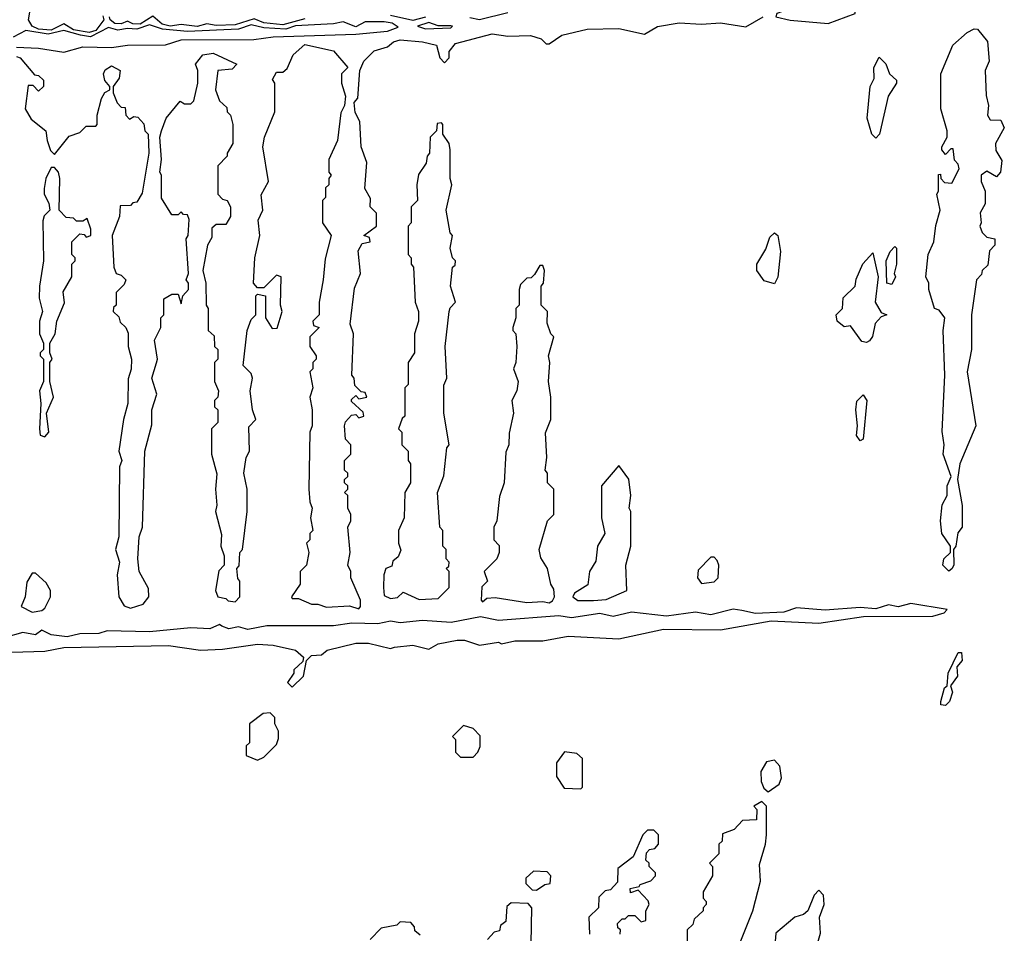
# Model space of a CAD drawing. Extents: x 2737310 to 2869991, y 870230 to 1012730.
# Tile 257 of 479: x 2766865 to 2769970, y 941844 to 944726. Entities that reach past the tile are written whole.
import ezdxf

# ---------------------------------------------------------------- set-up
doc = ezdxf.new("R2010")
doc.units = 0

msp = doc.modelspace()

# ---------------------------------------------------------------- linework, layer by layer
at = {"layer": '0CON02XD'}
for points in [[(2767085, 944685.3), (2767035, 944694.1), (2767005, 944713.1), (2766965, 944692.4), (2766925, 944696), (2766904.3, 944705), (2766893.3, 944725), (2766913.3, 944845)], [(2769415, 944713.8), (2769500, 944745), (2769500, 944755), (2769475, 944759.2), (2769385, 944763.1), (2769355, 944755.5), (2769285, 944756.4), (2769252.5, 944745), (2769250, 944735), (2769295, 944724.3), (2769415, 944713.8)], [(2767127.5, 944737.5), (2767130.8, 944725), (2767105, 944691.6), (2767085, 944685.3)], [(2767765, 944728.1), (2767695, 944709.7), (2767635, 944715.3), (2767605, 944728.1), (2767545, 944709.5), (2767485, 944707.1), (2767455, 944712.5), (2767425, 944704.7), (2767375, 944710.4), (2767340, 944705), (2767315, 944712.1), (2767285, 944736.7), (2767245, 944711.3), (2767222.6, 944712.6), (2767205, 944721.2), (2767185, 944712.5), (2767165, 944713.5), (2767151.2, 944725), (2767148.8, 944735)], [(2767297, 943643), (2767300, 943655), (2767290, 943715), (2767310, 943755), (2767310, 943785), (2767320, 943795), (2767320, 943845), (2767345, 943860), (2767365, 943860), (2767375, 943830), (2767380, 943855), (2767397.5, 943875), (2767397.5, 943895), (2767390, 943905), (2767397.5, 943925), (2767390, 944035), (2767396.7, 944045), (2767400, 944095), (2767395, 944110), (2767381.7, 944111.7), (2767375, 944120), (2767365, 944110), (2767345, 944110), (2767313, 944163), (2767312.5, 944235), (2767307.5, 944245), (2767312.5, 944285), (2767307.5, 944355), (2767312.5, 944375), (2767327.5, 944415), (2767371.7, 944468.3), (2767385, 944460), (2767405, 944460), (2767415, 944470), (2767426.7, 944525), (2767426.7, 944565), (2767420, 944585), (2767442.5, 944615), (2767475, 944620), (2767550, 944585), (2767535, 944570), (2767490, 944565), (2767483.3, 944505), (2767495, 944470), (2767518.3, 944448.3), (2767520, 944435), (2767530, 944425), (2767537.5, 944395), (2767537.5, 944335), (2767520, 944305), (2767520, 944295), (2767490, 944265), (2767490, 944175), (2767505, 944160), (2767520, 944155), (2767530, 944135), (2767530, 944105), (2767515, 944080), (2767485, 944080), (2767471.7, 944068.3), (2767471.7, 944038.3), (2767457.5, 944015), (2767442.5, 943935), (2767452.5, 943895), (2767453.3, 943825), (2767460, 943815), (2767460, 943745), (2767478.3, 943728.3), (2767480, 943695), (2767490, 943685), (2767490, 943655), (2767480, 943645), (2767480, 943585), (2767492.5, 943555), (2767490, 943535), (2767480, 943525), (2767480, 943505), (2767490, 943495), (2767490, 943455), (2767470, 943435), (2767470, 943355), (2767487, 943293), (2767482.5, 943245), (2767487.5, 943195), (2767482.5, 943175), (2767501.7, 943101.7), (2767500, 943065), (2767510, 943035), (2767510, 943005), (2767493, 942987), (2767482.5, 942925), (2767490, 942905), (2767515, 942900), (2767523, 942893), (2767545, 942890), (2767560, 942905), (2767560, 942955), (2767553, 942963), (2767550, 942995), (2767557, 943003), (2767560, 943045), (2767567.5, 943055), (2767582.5, 943175), (2767582.5, 943245), (2767572.5, 943295), (2767580, 943345), (2767590, 943365), (2767588.3, 943441.7), (2767610, 943465), (2767600, 943495), (2767592.5, 943555), (2767600, 943595), (2767595, 943610), (2767570, 943635), (2767582.5, 943745), (2767595, 943780), (2767610, 943795), (2767610, 943855), (2767615, 943860), (2767640, 943855), (2767640, 943785), (2767661.7, 943751.7), (2767677, 943753), (2767692.5, 943805), (2767687.5, 943825), (2767690, 943915), (2767675, 943920), (2767635, 943880), (2767615, 943880), (2767602.5, 943895), (2767606.7, 943975), (2767622.5, 944045), (2767617, 944093), (2767632.5, 944125), (2767627, 944173), (2767650, 944215), (2767632.5, 944325), (2767637.5, 944355), (2767670, 944435), (2767670, 944525), (2767663, 944537), (2767675, 944560), (2767695, 944560), (2767708.3, 944571.7), (2767727.5, 944615), (2767765, 944647.5), (2767855, 944627.5), (2767900, 944575), (2767880, 944555), (2767880, 944525), (2767892.5, 944485), (2767890, 944455), (2767878.3, 944431.7), (2767867.5, 944345), (2767840, 944285), (2767840, 944245), (2767847.5, 944235), (2767840, 944225), (2767840, 944205), (2767830, 944195), (2767830, 944165), (2767820, 944155), (2767820, 944085), (2767847.5, 944045), (2767828.3, 943971.7), (2767822.5, 943905), (2767810, 943835), (2767810, 943795), (2767790, 943775), (2767791.7, 943761.7), (2767810, 943755), (2767780, 943725), (2767780, 943695), (2767800, 943665), (2767800, 943655), (2767790, 943645), (2767790, 943625), (2767780, 943615), (2767790, 943565), (2767780, 943535), (2767787.5, 943495), (2767787.5, 943445), (2767780, 943425), (2767777.5, 943245), (2767780, 943205), (2767787.5, 943185), (2767782.5, 943155), (2767790, 943115), (2767780, 943105), (2767780, 943085), (2767770, 943075), (2767777.5, 943045), (2767770, 943005), (2767750, 942985), (2767750, 942945), (2767722.5, 942905), (2767725, 942900), (2767745, 942900), (2767785, 942882.5), (2767805, 942882.5), (2767832.3, 942872.3), (2767905, 942877.5), (2767935, 942867.5), (2767940, 942875), (2767940, 942895), (2767910, 942965), (2767910, 942985), (2767900, 943005), (2767907.5, 943045), (2767900, 943125), (2767910, 943145), (2767910, 943165), (2767900, 943185), (2767900, 943225), (2767890, 943235), (2767900, 943245), (2767900, 943255), (2767890, 943265), (2767890, 943275), (2767900, 943285), (2767900, 943295), (2767890, 943305), (2767890, 943335), (2767910, 943355), (2767910, 943385), (2767893, 943403), (2767890, 943445), (2767893, 943457), (2767911.7, 943478.3), (2767925, 943480), (2767935, 943470), (2767950, 943475), (2767948.3, 943488.3), (2767911.7, 943521.7), (2767911.7, 943528.3), (2767925, 943540), (2767935, 943530), (2767960, 943535), (2767955, 943550), (2767941.7, 943551.7), (2767921.7, 943571.7), (2767920, 943595), (2767912.5, 943605), (2767917.5, 943735), (2767907.5, 943765), (2767920.7, 943879.3), (2767940, 943925), (2767933, 943997), (2767945, 944020), (2767970, 944025), (2767968.3, 944038.3), (2767950, 944045), (2767990, 944075), (2767990, 944115), (2767970, 944135), (2767971.7, 944161.7), (2767953.6, 944193.6), (2767960, 944275), (2767942.5, 944325), (2767937.5, 944405), (2767923, 944433), (2767920, 944465), (2767931.7, 944478.3), (2767937.5, 944565), (2767950, 944595), (2767983, 944627), (2768025, 944640), (2768044.4, 944655.6), (2768065, 944661.9), (2768135.9, 944655.9), (2768180, 944645), (2768190, 944605), (2768205, 944590), (2768220, 944605), (2768220, 944625), (2768239.3, 944650.7), (2768355, 944680.8), (2768405, 944673.8), (2768476.1, 944676.1), (2768510, 944665), (2768525, 944650), (2768535, 944650), (2768575, 944676.7), (2768655, 944696), (2768755, 944698), (2768835, 944680), (2768876.1, 944703.9), (2768945, 944716.2), (2769015, 944711.4), (2769075, 944716), (2769155, 944703.3), (2769210, 944735)], [(2768145, 944734), (2768105, 944722.7), (2768035, 944739.4)], [(2768405, 944747.8), (2768315, 944725.3), (2768285, 944731.8)], [(2767005, 944623.3), (2767065, 944640), (2767155, 944638), (2767205, 944645.8), (2767325, 944646.7), (2767375, 944662), (2767603.6, 944663.6), (2767665, 944672), (2767925, 944680), (2768025, 944690), (2768058.3, 944701.7), (2768040, 944715), (2768015, 944719.2), (2767955, 944718.6), (2767925, 944703.3), (2767885, 944719.4), (2767855, 944712.5), (2767735, 944706), (2767705, 944695.5), (2767635, 944700), (2767595, 944709.5), (2767555, 944695.5), (2767395, 944688.9), (2767315.9, 944695.9), (2767275, 944710), (2767235, 944695.4), (2767205, 944698.2), (2767175, 944692.2), (2767145, 944700.6), (2767088.2, 944671.8), (2767057.1, 944677.1), (2767005, 944691.8), (2766955, 944679.6), (2766885, 944691.9), (2766845, 944671.1)], [(2768145, 944696.7), (2768225, 944700), (2768230, 944705), (2768225, 944706.7), (2768185, 944706.7), (2768155, 944717.1), (2768120, 944705), (2768145, 944696.7)], [(2769795, 942986.7), (2769776, 943005), (2769778.8, 943025), (2769800, 943045), (2769800, 943065), (2769772.5, 943105), (2769768.8, 943145), (2769773.9, 943196.1), (2769790, 943225), (2769790, 943255), (2769802.5, 943285), (2769777.5, 943355), (2769780, 943385), (2769773.6, 943426.4), (2769782.5, 943605), (2769777.5, 943745), (2769782.5, 943785), (2769765, 943810), (2769750, 943815), (2769732.5, 943875), (2769732.5, 943895), (2769722.5, 943915), (2769730, 943985), (2769747.5, 944025), (2769753.6, 944076.4), (2769767.5, 944125), (2769757.5, 944175), (2769762.5, 944185), (2769763, 944237), (2769768.3, 944238.3), (2769770, 944225), (2769781.7, 944211.7), (2769805, 944210), (2769827.5, 944255), (2769825, 944270), (2769813, 944283), (2769808.3, 944318.3), (2769801.7, 944318.3), (2769785, 944300), (2769772.5, 944315), (2769772.5, 944325), (2769790, 944355), (2769790, 944375), (2769770, 944445), (2769770, 944555), (2769807.5, 944645), (2769852.5, 944685), (2769875, 944696.7), (2769885.9, 944695.9), (2769917, 944657), (2769922.5, 944595), (2769910, 944565), (2769913, 944487), (2769920, 944455), (2769917.5, 944425), (2769925, 944410), (2769959.3, 944409.3), (2769970, 944385), (2769942.5, 944335), (2769943, 944313), (2769961.7, 944281.7), (2769957.5, 944245), (2769945, 944230), (2769915, 944247.5), (2769897.5, 944235), (2769897.5, 944215), (2769910, 944185), (2769910, 944145), (2769893.6, 944116.4), (2769897.5, 944085), (2769893.3, 944075), (2769900, 944055), (2769915, 944040), (2769940, 944035), (2769940, 944015), (2769923, 943997), (2769918.3, 943951.7), (2769900, 943935), (2769898.3, 943921.7), (2769882.5, 943905), (2769866.7, 943795), (2769866.7, 943685), (2769853.3, 943615), (2769880, 943445), (2769830, 943325), (2769822.5, 943275), (2769837, 943193), (2769837.5, 943125), (2769823, 943107), (2769817.5, 943065), (2769810, 943055), (2769811.2, 943005), (2769805, 942993.3), (2769795, 942986.7)], [(2766855, 944639.2), (2766925, 944636), (2767005, 944623.3)], [(2766855, 944609.2), (2766866.7, 944605), (2766911.7, 944551.7), (2766925, 944550), (2766940, 944535), (2766940, 944515), (2766925, 944500), (2766908.3, 944518.3), (2766891.7, 944518.3), (2766882.5, 944445), (2766901.7, 944411.7), (2766947.5, 944375), (2766952.5, 944345), (2766963, 944313), (2766975, 944300), (2767021.7, 944358.3), (2767055, 944370), (2767075, 944390), (2767105, 944390), (2767110, 944395), (2767110, 944425), (2767123, 944477), (2767133.6, 944496.4), (2767150, 944505), (2767150, 944515), (2767133.6, 944533.6), (2767130, 944555), (2767135, 944567.5), (2767155, 944580), (2767182.5, 944565), (2767178.8, 944541.2), (2767160, 944515), (2767160, 944495), (2767173, 944463), (2767185, 944450), (2767198.3, 944448.3), (2767200, 944425), (2767211.7, 944411.7), (2767225, 944420), (2767238.3, 944418.3), (2767257, 944397), (2767260, 944375), (2767270, 944365), (2767272.5, 944305), (2767251.7, 944178.3), (2767235, 944150), (2767221.7, 944148.3), (2767215, 944140), (2767181.7, 944138.3), (2767180, 944105), (2767157.5, 944045), (2767162.5, 943945), (2767170, 943925), (2767185, 943920), (2767200, 943905), (2767195, 943890), (2767170, 943865), (2767170, 943825), (2767161.7, 943818.3), (2767160, 943805), (2767178.3, 943788.3), (2767181.7, 943771.7), (2767200, 943755), (2767207, 943737), (2767207.5, 943695), (2767217.5, 943655), (2767216.4, 943623.6), (2767207, 943593), (2767206.7, 943515), (2767192.5, 943465), (2767177.5, 943365), (2767187.5, 943335), (2767180, 943315), (2767177.5, 943095), (2767167.5, 943055), (2767180, 943015), (2767172.5, 942975), (2767177.5, 942905), (2767195, 942877.5), (2767215, 942870), (2767255, 942882.5), (2767272.5, 942905), (2767271.7, 942931.7), (2767242.5, 942985), (2767237.5, 943025), (2767242.5, 943095), (2767252.5, 943125), (2767260, 943365), (2767281.7, 943448.3), (2767282.5, 943495), (2767297.5, 943545), (2767282.5, 943595), (2767297, 943643)], [(2769565, 944352.5), (2769552.5, 944365), (2769537.5, 944415), (2769546.7, 944515), (2769559.3, 944540.7), (2769558.8, 944575), (2769575, 944607.5), (2769596.1, 944586.1), (2769607.5, 944555), (2769630, 944535), (2769630, 944525), (2769603.3, 944485), (2769576.7, 944365), (2769565, 944352.5)], [(2768125, 942897.5), (2768185, 942900), (2768220, 942935), (2768220, 942985), (2768210, 942995), (2768218.3, 943001.7), (2768220, 943015), (2768210, 943025), (2768210, 943055), (2768200, 943065), (2768200, 943115), (2768190, 943125), (2768183.3, 943235), (2768203, 943287), (2768212.5, 943375), (2768220, 943385), (2768202.5, 943485), (2768203, 943573), (2768212.5, 943595), (2768207.5, 943695), (2768220, 943805), (2768223, 943817), (2768240, 943835), (2768223.3, 943885), (2768230, 943945), (2768238.3, 943951.7), (2768240, 943965), (2768230, 943975), (2768222.5, 944005), (2768230, 944045), (2768223, 944053), (2768210, 944125), (2768227.5, 944205), (2768222.5, 944225), (2768222.5, 944315), (2768220, 944335), (2768200, 944365), (2768200, 944395), (2768195, 944400), (2768181.7, 944398.3), (2768180, 944375), (2768160, 944355), (2768157.5, 944305), (2768150, 944295), (2768147, 944273), (2768123, 944237), (2768117.5, 944205), (2768120, 944155), (2768100, 944135), (2768100, 944085), (2768090, 944075), (2768090, 943985), (2768100, 943975), (2768100, 943955), (2768107.5, 943945), (2768112.5, 943835), (2768122.5, 943805), (2768122.5, 943775), (2768110, 943735), (2768110, 943675), (2768090, 943645), (2768090, 943575), (2768080, 943565), (2768080, 943475), (2768071.7, 943468.3), (2768060, 943435), (2768070, 943425), (2768070, 943385), (2768090, 943365), (2768090, 943335), (2768097.5, 943325), (2768097.5, 943265), (2768080, 943235), (2768077.5, 943155), (2768060, 943115), (2768060, 943075), (2768067, 943053), (2768058.3, 943031.7), (2768041.7, 943018.3), (2768038.3, 943001.7), (2768020, 942995), (2768013.3, 942975), (2768012.5, 942935), (2768015, 942910), (2768035, 942900), (2768057, 942903), (2768075, 942920), (2768125, 942897.5)], [(2766945, 943410), (2766957.5, 943425), (2766950, 943485), (2766972.5, 943535), (2766960, 943585), (2766960, 943645), (2766967.5, 943655), (2766960, 943675), (2766960, 943705), (2766977.5, 943735), (2766982.5, 943775), (2767007, 943833), (2767003, 943867), (2767030, 943915), (2767030, 943955), (2767040, 943965), (2767040, 943975), (2767030, 943985), (2767030, 944025), (2767055, 944050), (2767068.3, 944048.3), (2767075, 944040), (2767090, 944045), (2767090, 944065), (2767078.3, 944098.3), (2767065, 944090), (2767045, 944090), (2767035, 944100), (2767011.7, 944101.7), (2766990, 944125), (2766992.5, 944225), (2766987.5, 944245), (2766975, 944260), (2766965, 944260), (2766947.5, 944225), (2766943, 944193), (2766942.5, 944175), (2766957, 944147), (2766960, 944125), (2766943, 944107), (2766938.3, 944091.7), (2766940, 943965), (2766927.5, 943885), (2766927, 943847), (2766937.5, 943805), (2766927.5, 943775), (2766927.5, 943735), (2766940, 943705), (2766940, 943685), (2766930, 943675), (2766930, 943665), (2766940, 943655), (2766940, 943585), (2766927.5, 943555), (2766932.5, 943515), (2766927.5, 943435), (2766930, 943415), (2766945, 943410)], [(2769245, 943892.5), (2769212.5, 943902.5), (2769190, 943935), (2769190, 943955), (2769217.7, 944002.3), (2769230.3, 944039.7), (2769245, 944053.3), (2769256, 944045), (2769263.8, 943995), (2769256.1, 943913.9), (2769245, 943892.5)], [(2769535, 943707.5), (2769520.7, 943710.7), (2769485, 943760), (2769465, 943757.5), (2769442.5, 943775), (2769440, 943795), (2769460, 943815), (2769461.7, 943848.3), (2769500, 943885), (2769503, 943907), (2769523.9, 943956.1), (2769555, 943990), (2769572.5, 943915), (2769563.3, 943835), (2769581.7, 943801.7), (2769600, 943795), (2769581.7, 943788.3), (2769563, 943767), (2769553.9, 943726.1), (2769545, 943712.5), (2769535, 943707.5)], [(2769615, 943890), (2769600, 943895), (2769597.5, 943965), (2769610, 943995), (2769625, 944010), (2769630, 944005), (2769630, 943955), (2769622.5, 943925), (2769626.7, 943915), (2769615, 943890)], [(2768535, 942886.7), (2768545, 942893.3), (2768551.2, 942905), (2768549.3, 942929.3), (2768540, 942945), (2768530, 942995), (2768508.3, 943028.3), (2768503.3, 943055), (2768530, 943145), (2768550, 943165), (2768550, 943245), (2768530, 943265), (2768530, 943295), (2768522.5, 943305), (2768527.5, 943345), (2768523, 943423), (2768540, 943465), (2768540, 943535), (2768532.5, 943585), (2768537.5, 943645), (2768532.5, 943665), (2768550, 943725), (2768540, 943735), (2768528.3, 943768.3), (2768530, 943805), (2768510, 943825), (2768510, 943885), (2768517.5, 943895), (2768520, 943935), (2768515, 943950), (2768505, 943950), (2768488.3, 943921.7), (2768478.3, 943911.7), (2768465, 943910), (2768445, 943890), (2768440, 943875), (2768440, 943825), (2768430, 943815), (2768430, 943785), (2768420, 943755), (2768420, 943745), (2768430, 943735), (2768432.5, 943695), (2768430, 943645), (2768422.5, 943625), (2768437.5, 943585), (2768432.5, 943555), (2768417.5, 943525), (2768422.5, 943485), (2768408.3, 943421.7), (2768407.5, 943385), (2768398.3, 943361.7), (2768392.5, 943265), (2768378.3, 943221.7), (2768370, 943145), (2768360, 943125), (2768360, 943085), (2768377, 943067), (2768377.5, 943045), (2768370, 943025), (2768330, 942985), (2768340, 942955), (2768323, 942937), (2768320, 942895), (2768325, 942890), (2768338.3, 942901.7), (2768365, 942903.3), (2768465, 942888), (2768515, 942891.2), (2768535, 942886.7)], [(2769515, 943397.5), (2769503.9, 943413.9), (2769507.5, 943445), (2769502, 943495), (2769505, 943522.5), (2769525, 943542.5), (2769536.2, 943525), (2769525, 943402.5), (2769515, 943397.5)], [(2768675, 942894.3), (2768715, 942896.7), (2768780, 942925), (2768776.7, 943005), (2768792.5, 943065), (2768792.5, 943175), (2768787.5, 943185), (2768792.5, 943225), (2768786.4, 943276.4), (2768755, 943320), (2768700, 943255), (2768700, 943155), (2768710, 943105), (2768687.5, 943065), (2768681.7, 943018.3), (2768662.5, 942985), (2768657, 942943), (2768615, 942917.5), (2768610, 942905), (2768625, 942894.3), (2768675, 942894.3)], [(2769015, 942947.5), (2769055, 942952.5), (2769067.5, 942965), (2769070, 943005), (2769065, 943020), (2769055, 943030), (2769045, 943030), (2769005, 942990), (2769002.5, 942965), (2769015, 942947.5)], [(2766905, 942857.5), (2766935, 942862.5), (2766945, 942870), (2766962.5, 942905), (2766962.5, 942925), (2766949.3, 942949.3), (2766915, 942980), (2766905, 942980), (2766888.3, 942951.7), (2766882.5, 942905), (2766870, 942875), (2766905, 942857.5)], [(2766665, 942726), (2766945, 942733.8), (2767005, 942746), (2767335, 942752), (2767435, 942736.7), (2767505, 942740), (2767615, 942755.8), (2767665, 942753.3), (2767735, 942737.5), (2767760, 942715), (2767758.3, 942701.7), (2767730, 942675), (2767730, 942665), (2767710, 942635), (2767725, 942620), (2767760, 942655), (2767770, 942705), (2767785, 942720), (2767817, 942723), (2767835, 942737.5), (2767925, 942758.8), (2767965, 942758.8), (2768035, 942742.5), (2768047, 942747), (2768105, 942752.5), (2768155, 942740), (2768185, 942757.5), (2768245, 942768.8), (2768268.3, 942768.3), (2768315, 942752.5), (2768375, 942762.5), (2768385, 942757.5), (2768427, 942767), (2768515, 942766.7), (2768595, 942781.2), (2768755, 942772.5), (2768895, 942803.8), (2769075, 942801.2), (2769235, 942830), (2769385, 942822), (2769526.1, 942843.9), (2769745, 942844), (2769780, 942855), (2769790, 942865), (2769675, 942884.2), (2769635, 942874.2), (2769605, 942880), (2769565, 942867.8), (2769515, 942872), (2769405, 942862.9), (2769315, 942870.6), (2769275, 942857.1), (2769185, 942852.5), (2769142, 942862), (2769115, 942866.7), (2769045, 942848.5), (2768996.7, 942856.7), (2768905, 942844.3), (2768795, 942856.7), (2768736.3, 942843.7), (2768695, 942852.5), (2768605, 942838.9), (2768565.4, 942845.4), (2768375, 942830.4), (2768317.9, 942842.1), (2768225.4, 942824.6), (2768135, 942830.6), (2768065, 942823.1), (2768035, 942828.9), (2767995, 942820), (2767912.8, 942822.8), (2767855, 942813.8), (2767645, 942813.8), (2767585, 942802.7), (2767555, 942810.5), (2767525, 942804.4), (2767502.7, 942812.7), (2767495, 942818), (2767465, 942804.4), (2767405, 942807.5), (2767275, 942795.4), (2767141.7, 942798.3), (2767115, 942789.5), (2767055, 942788.5), (2767015, 942778.9), (2766965, 942785.6), (2766935, 942800), (2766915, 942785.7), (2766875, 942792.5), (2766815, 942776.1)], [(2769785, 942562.5), (2769770, 942565), (2769770, 942575), (2769781.2, 942618.8), (2769790, 942625), (2769792.5, 942665), (2769825, 942730), (2769835, 942730), (2769836.7, 942705), (2769820, 942685), (2769822.5, 942655), (2769800, 942625), (2769806.7, 942605), (2769796.7, 942575), (2769785, 942562.5)], [(2767615, 942390), (2767635, 942400), (2767675, 942440), (2767681.7, 942458.3), (2767681.7, 942481.7), (2767670, 942505), (2767670, 942525), (2767655, 942540), (2767633, 942537), (2767590, 942505), (2767590, 942445), (2767580, 942435), (2767580, 942405), (2767615, 942390)], [(2768295, 942400), (2768310, 942415), (2768317, 942433), (2768317, 942467), (2768295, 942490), (2768265, 942500), (2768230, 942465), (2768240, 942455), (2768240, 942415), (2768255, 942400), (2768295, 942400)], [(2768635, 942300), (2768640, 942305), (2768640, 942395), (2768621.7, 942411.7), (2768583, 942417), (2768558.3, 942381.7), (2768558.3, 942338.3), (2768581.7, 942301.7), (2768635, 942300)], [(2769225, 942290), (2769260, 942315), (2769267.5, 942335), (2769261.7, 942371.7), (2769245, 942390), (2769220, 942385), (2769202.5, 942355), (2769203, 942323), (2769211.7, 942301.7), (2769225, 942290)], [(2769135, 941810), (2769177.5, 941915), (2769201.7, 942008.3), (2769198.3, 942061.7), (2769217.5, 942125), (2769220, 942155), (2769220, 942245), (2769205, 942260), (2769180, 942245), (2769190, 942235), (2769188.3, 942201.7), (2769145, 942200), (2769118.3, 942171.7), (2769081.7, 942158.3), (2769080, 942135), (2769070, 942125), (2769070, 942095), (2769040, 942065), (2769050, 942055), (2769050, 942025), (2769020, 941975), (2769020, 941955), (2769030, 941945), (2769030, 941935), (2769020, 941925), (2769020, 941915), (2768991.7, 941888.3), (2768988.3, 941871.7), (2768970, 941855), (2768970, 941755)], [(2768758.3, 941841.7), (2768760, 941855), (2768751.7, 941861.7), (2768750, 941875), (2768765, 941890), (2768775, 941890), (2768785, 941900), (2768805, 941900), (2768825, 941880), (2768840, 941885), (2768840, 941915), (2768850, 941935), (2768847, 941947), (2768815, 941980), (2768791.7, 941971.7), (2768790, 941985), (2768818.3, 941991.7), (2768821.7, 941998.3), (2768855, 942010), (2768870, 942025), (2768870, 942035), (2768850, 942055), (2768850, 942065), (2768840, 942075), (2768841.7, 942098.3), (2768851.7, 942108.3), (2768868.3, 942111.7), (2768880, 942125), (2768880, 942155), (2768865, 942170), (2768845, 942170), (2768830, 942155), (2768800, 942085), (2768751.7, 942048.3), (2768750, 942005), (2768728.3, 941981.7), (2768711.7, 941978.3), (2768691.7, 941958.3), (2768690, 941925), (2768660, 941895), (2768661.7, 941841.7)], [(2768495, 941980), (2768521.7, 941998.3), (2768538.3, 942001.7), (2768540, 942025), (2768528.3, 942038.3), (2768485, 942040), (2768461.7, 942018.3), (2768461.7, 942001.7), (2768481.7, 941981.7), (2768495, 941980)], [(2769305, 941650), (2769346.4, 941673.6), (2769381.7, 941748.3), (2769382.5, 941815), (2769390, 941845), (2769387.5, 941895), (2769402.5, 941935), (2769400, 941965), (2769385, 941980), (2769370, 941965), (2769350, 941915), (2769337, 941903), (2769310, 941895), (2769250, 941845), (2769242.5, 941755), (2769253.6, 941683.6), (2769275, 941650), (2769305, 941650)], [(2768478.3, 941811.7), (2768480, 941925), (2768468.3, 941938.3), (2768415, 941940), (2768401.7, 941928.3), (2768398.3, 941881.7), (2768381.7, 941868.3), (2768378.3, 941851.7), (2768361.7, 941848.3), (2768340, 941825)], [(2768128.3, 941838.3), (2768111.7, 941851.7), (2768110, 941865), (2768098.3, 941878.3), (2768065, 941880), (2768055, 941870), (2768005, 941860), (2767970, 941825)]]:
    msp.add_lwpolyline(points, dxfattribs=at)

doc.saveas('drawing.dxf')
